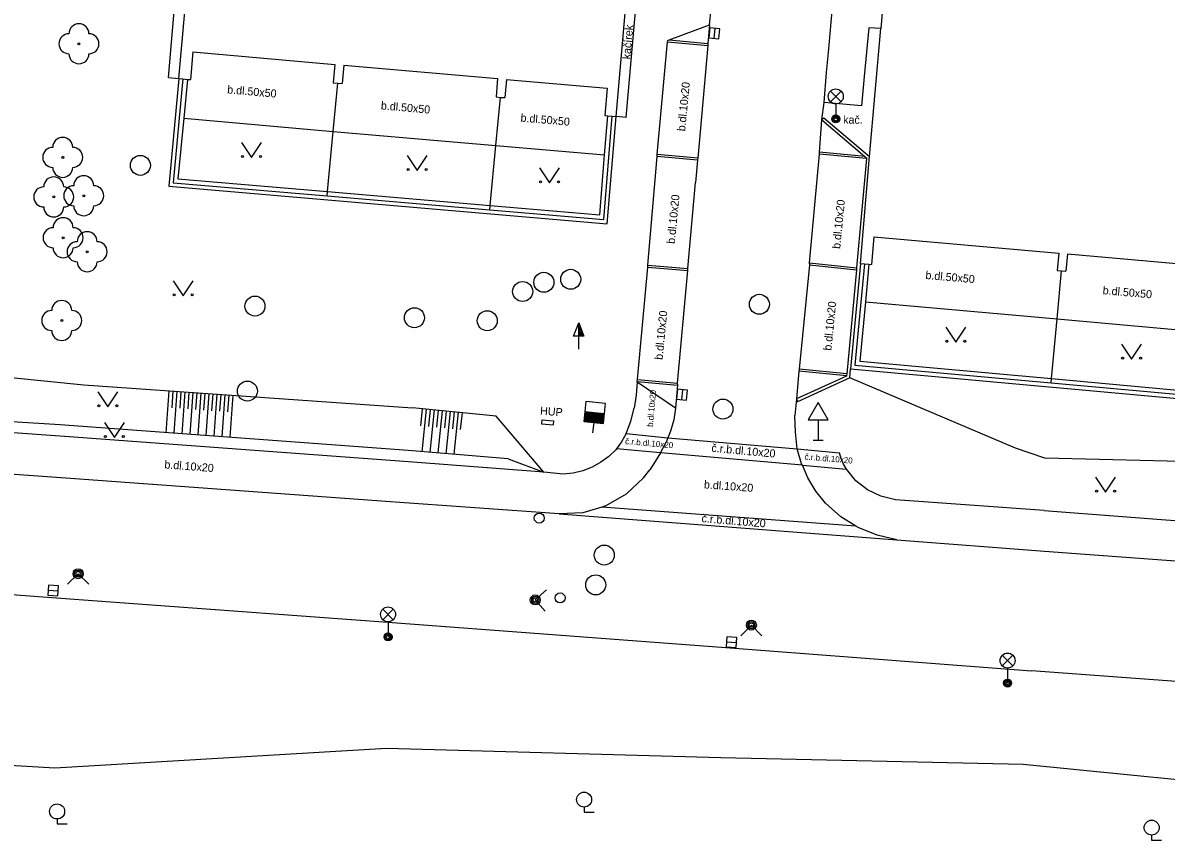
# Model space of a CAD drawing. Extents: x -598233 to -596890, y -1157848 to -1156431.
# Drawn here: x -598000.2 to -597943.1, y -1156974 to -1156933.2 of the extents above; entities that cross this region are included whole.
import ezdxf

# ---------------------------------------------------------------- set-up
doc = ezdxf.new("R2010")
doc.units = 0
for name, color, linetype in [('Level 10', 7, 'Continuous'), ('Level 11', 7, 'Continuous'), ('Level 14', 7, 'Continuous'), ('Level 15', 7, 'Continuous'), ('Level 22', 7, 'Continuous'), ('Level 23', 7, 'Continuous'), ('Level 24', 7, 'Continuous'), ('Level 25', 7, 'Continuous'), ('Level 27', 7, 'Continuous'), ('Level 28', 7, 'Continuous'), ('Level 31', 7, 'Continuous'), ('Level 33', 7, 'Continuous'), ('Level 34', 7, 'Continuous'), ('Level 36', 7, 'Continuous'), ('Level 40', 7, 'Continuous'), ('Level 41', 7, 'Continuous'), ('Level 5', 7, 'Continuous'), ('Level 6', 7, 'Continuous'), ('Level 7', 7, 'Continuous')]:
    doc.layers.add(name, color=color, linetype=linetype)

msp = doc.modelspace()

# ---------------------------------------------------------------- linework, layer by layer
at = {"layer": 'Level 10'}
for points in [[(-597959.97, -1156934.63), (-597959.61, -1156930.66)], [(-597965.91, -1156933.26), (-597965.9, -1156933.11), (-597965.75, -1156931.58)], [(-597968, -1156934.04), (-597967.92, -1156934.01), (-597965.91, -1156933.26)], [(-597968.52, -1156939.79), (-597968.52, -1156939.74), (-597968.01, -1156934.1), (-597968, -1156934.04)], [(-597960.06, -1156935.63), (-597959.97, -1156934.63)], [(-597960.18, -1156937.14), (-597960.06, -1156935.63)], [(-597960.29, -1156938.01), (-597960.18, -1156937.14)], [(-597969, -1156945.32), (-597969, -1156945.27), (-597968.52, -1156939.84), (-597968.52, -1156939.79)], [(-597969.52, -1156951.12), (-597969.52, -1156951.09), (-597969.51, -1156950.99), (-597969, -1156945.37), (-597969, -1156945.32)], [(-597967.61, -1156952.42), (-597969.52, -1156951.12)], [(-597961.57, -1156951.96), (-597961.64, -1156952.79)], [(-597967.61, -1156952.42), (-597967.7, -1156953.01), (-597967.86, -1156953.58), (-597967.99, -1156953.9), (-597968.08, -1156954.13)], [(-597961.53, -1156954.46), (-597961.62, -1156953.63), (-597961.64, -1156952.79)], [(-597968.36, -1156954.66), (-597968.08, -1156954.13)], [(-597998.08, -1156955.92), (-598012.08, -1156954.93)], [(-597968.36, -1156954.66), (-597968.62, -1156955.09), (-597968.9, -1156955.5)], [(-597960.11, -1156957.18), (-597960.59, -1156956.57), (-597961, -1156955.91), (-597961.27, -1156955.28), (-597961.31, -1156955.2), (-597961.53, -1156954.46)], [(-597969.21, -1156955.9), (-597968.9, -1156955.5)], [(-597981.86, -1156957.11), (-597998.08, -1156955.92)], [(-597969.21, -1156955.9), (-597970.07, -1156956.72), (-597971.1, -1156957.31), (-597971.29, -1156957.37), (-597972.24, -1156957.65), (-597973.43, -1156957.71)], [(-597973.43, -1156957.71), (-597981.86, -1156957.11)], [(-597956.54, -1156959), (-597957.53, -1156958.78), (-597958.48, -1156958.39), (-597958.59, -1156958.32), (-597959.34, -1156957.85), (-597960.11, -1156957.18)], [(-597956.54, -1156959), (-597949.16, -1156959.57)], [(-597949.16, -1156959.57), (-597941.04, -1156960.18)], [(-598012.63, -1156960.86), (-597998.33, -1156961.93)], [(-597998.33, -1156961.93), (-597981.99, -1156963.12)], [(-597981.99, -1156963.12), (-597965.09, -1156964.39)], [(-597965.09, -1156964.39), (-597949.82, -1156965.55)], [(-597936.25, -1156966.56), (-597949.82, -1156965.55)]]:
    msp.add_lwpolyline(points, dxfattribs=at)
at = {"layer": 'Level 11'}
for points in [[(-597992.96, -1156935.89), (-597991.95, -1156924.19)], [(-597970.07, -1156937.88), (-597969.37, -1156929.9)], [(-597965.91, -1156933.26), (-597965.99, -1156934.18), (-597966, -1156934.28), (-597966.5, -1156939.92), (-597966.51, -1156940.02), (-597966.61, -1156941.14)], [(-597957.94, -1156933.41), (-597958.18, -1156935.83)], [(-597957.35, -1156933.44), (-597957.94, -1156933.41)], [(-597968.01, -1156934.1), (-597966, -1156934.28)], [(-597967.92, -1156934.01), (-597965.99, -1156934.18)], [(-597992.96, -1156935.89), (-597992.43, -1156935.94)], [(-597992.43, -1156935.94), (-597992.94, -1156941.33)], [(-597958.18, -1156935.83), (-597958.31, -1156937.31)], [(-597958.31, -1156937.31), (-597960.18, -1156937.14)], [(-597971.02, -1156943.21), (-597970.58, -1156937.84)], [(-597970.07, -1156937.88), (-597970.58, -1156937.84)], [(-597992.19, -1156937.92), (-597984.72, -1156938.58)], [(-597960.42, -1156939.67), (-597960.42, -1156939.62), (-597960.29, -1156938.01)], [(-597960.29, -1156938.01), (-597958.14, -1156939.83), (-597958.06, -1156939.9)], [(-597984.72, -1156938.58), (-597976.59, -1156939.29)], [(-597976.59, -1156939.29), (-597971.16, -1156939.76)], [(-597966.5, -1156939.92), (-597968.52, -1156939.74)], [(-597966.51, -1156940.02), (-597968.52, -1156939.84)], [(-597960.92, -1156945.2), (-597960.92, -1156945.15), (-597960.42, -1156939.72), (-597960.42, -1156939.67)], [(-597958.14, -1156939.83), (-597960.42, -1156939.62)], [(-597958.06, -1156939.94), (-597960.42, -1156939.72)], [(-597958.06, -1156939.9), (-597958.06, -1156939.94), (-597958.56, -1156945.41), (-597958.57, -1156945.51), (-597959.05, -1156950.7), (-597959.06, -1156950.8), (-597959.06, -1156950.82)], [(-597967, -1156945.49), (-597967, -1156945.44), (-597966.61, -1156941.14)], [(-597992.94, -1156941.33), (-597971.02, -1156943.21)], [(-597969, -1156945.27), (-597967, -1156945.44)], [(-597960.92, -1156945.2), (-597960.92, -1156945.25), (-597961.43, -1156950.48), (-597961.44, -1156950.58), (-597961.57, -1156951.96)], [(-597960.92, -1156945.15), (-597958.56, -1156945.41)], [(-597960.92, -1156945.25), (-597958.57, -1156945.51)], [(-597958.37, -1156945.19), (-597958.86, -1156950.45)], [(-597969, -1156945.37), (-597967, -1156945.54)], [(-597967.51, -1156951.22), (-597967.51, -1156951.17), (-597967, -1156945.54), (-597967, -1156945.49)], [(-597958.12, -1156947.11), (-597948.53, -1156947.96)], [(-597948.53, -1156947.96), (-597940.78, -1156948.65)], [(-597958.86, -1156950.45), (-597911.46, -1156954.76)], [(-597969.51, -1156950.99), (-597967.51, -1156951.17)], [(-597959.06, -1156950.82), (-597961.57, -1156951.96)], [(-597959.06, -1156950.8), (-597961.44, -1156950.58)], [(-597959.05, -1156950.7), (-597961.43, -1156950.48)], [(-597969.52, -1156951.12), (-597969.57, -1156951.78), (-597969.68, -1156952.43)], [(-597969.52, -1156951.09), (-597967.51, -1156951.27)], [(-597967.51, -1156951.22), (-597967.51, -1156951.27), (-597967.61, -1156952.42)], [(-597969.85, -1156953.07), (-597969.68, -1156952.43)], [(-597997.91, -1156953.86), (-598011.87, -1156952.85)], [(-597970.08, -1156953.69), (-597969.85, -1156953.07)], [(-597980.96, -1156955.11), (-597997.91, -1156953.86)], [(-597970.08, -1156953.69), (-597970.31, -1156954.11), (-597970.56, -1156954.45), (-597970.6, -1156954.5), (-597970.95, -1156954.84), (-597971.34, -1156955.12)], [(-597970.08, -1156953.69), (-597967.99, -1156953.9)], [(-597968.36, -1156954.66), (-597970.56, -1156954.45)], [(-597967.99, -1156953.9), (-597961.53, -1156954.46)], [(-597961.27, -1156955.28), (-597968.36, -1156954.66)], [(-597961.53, -1156954.46), (-597960.29, -1156954.57)], [(-597960.29, -1156954.57), (-597959.41, -1156954.65)], [(-597959.07, -1156955.48), (-597959.21, -1156955.22), (-597959.33, -1156954.94), (-597959.41, -1156954.65)], [(-597974.2, -1156955.63), (-597980.96, -1156955.11)], [(-597971.34, -1156955.12), (-597971.77, -1156955.37), (-597972.24, -1156955.55), (-597972.72, -1156955.67), (-597973.22, -1156955.72)], [(-597961.27, -1156955.28), (-597959.07, -1156955.48)], [(-597958.01, -1156956.5), (-597958.59, -1156956.05), (-597959.07, -1156955.48)], [(-597973.22, -1156955.72), (-597974.2, -1156955.63)], [(-597949.19, -1156957.54), (-597956.62, -1156957.01), (-597957.34, -1156956.83), (-597958.01, -1156956.5)], [(-597973.43, -1156957.71), (-597956.54, -1156959)], [(-597958.59, -1156958.32), (-597971.29, -1156957.37)], [(-597949.19, -1156957.54), (-597940.92, -1156958.17)]]:
    msp.add_lwpolyline(points, dxfattribs=at)
at = {"layer": 'Level 14'}
for points in [[(-598011.56, -1156949.81), (-597997.18, -1156951.25)], [(-597950.61, -1156954.42), (-597958.9, -1156950.91)], [(-597997.18, -1156951.25), (-597980.76, -1156952.4)], [(-597998.36, -1156953.26), (-598011.81, -1156952.42)], [(-597976.58, -1156952.82), (-597980.76, -1156952.4)], [(-597980.98, -1156954.54), (-597998.36, -1156953.26)], [(-597974.2, -1156955.63), (-597976.58, -1156952.82)], [(-597949.15, -1156954.92), (-597950.61, -1156954.42)], [(-597975.97, -1156954.95), (-597980.98, -1156954.54)], [(-597975.97, -1156954.95), (-597974.2, -1156955.63)], [(-597941, -1156955.13), (-597949.15, -1156954.92)]]:
    msp.add_lwpolyline(points, dxfattribs=at)
at = {"layer": 'Level 15'}
for points in [[(-597992.93, -1156951.55), (-597993.08, -1156953.65)], [(-597992.73, -1156951.56), (-597992.79, -1156952.4)], [(-597992.53, -1156951.58), (-597992.68, -1156953.68)], [(-597992.33, -1156951.59), (-597992.39, -1156952.43)], [(-597992.13, -1156951.6), (-597992.28, -1156953.71)], [(-597991.94, -1156951.62), (-597991.99, -1156952.46)], [(-597991.74, -1156951.63), (-597991.88, -1156953.74)], [(-597991.54, -1156951.65), (-597991.6, -1156952.49)], [(-597991.34, -1156951.66), (-597991.48, -1156953.77)], [(-597991.14, -1156951.67), (-597991.2, -1156952.52)], [(-597990.94, -1156951.69), (-597991.09, -1156953.8)], [(-597990.74, -1156951.7), (-597990.8, -1156952.55)], [(-597990.54, -1156951.72), (-597990.69, -1156953.83)], [(-597990.34, -1156951.73), (-597990.4, -1156952.57)], [(-597990.14, -1156951.74), (-597990.29, -1156953.86)], [(-597989.94, -1156951.76), (-597990, -1156952.6)], [(-597989.74, -1156951.77), (-597989.89, -1156953.88)], [(-597980.27, -1156952.45), (-597980.36, -1156953.3)], [(-597980.07, -1156952.47), (-597980.29, -1156954.6)], [(-597979.87, -1156952.49), (-597979.96, -1156953.34)], [(-597979.68, -1156952.51), (-597979.89, -1156954.63)], [(-597979.48, -1156952.53), (-597979.56, -1156953.38)], [(-597979.28, -1156952.55), (-597979.49, -1156954.66)], [(-597979.08, -1156952.57), (-597979.16, -1156953.41)], [(-597978.88, -1156952.59), (-597979.09, -1156954.7)], [(-597978.68, -1156952.61), (-597978.76, -1156953.45)], [(-597978.48, -1156952.63), (-597978.69, -1156954.73)], [(-597978.28, -1156952.65), (-597978.37, -1156953.49)]]:
    msp.add_lwpolyline(points, dxfattribs=at)
at = {"layer": 'Level 22'}
for centre in [(-597997.43, -1156934.2), (-597998.24, -1156939.88), (-597998.69, -1156941.86), (-597997.19, -1156941.8), (-597998.22, -1156943.9), (-597997.02, -1156944.6), (-597998.29, -1156948.04)]:
    msp.add_circle(centre, 0.05, dxfattribs=at)
for centre, start, end in [((-597997.43, -1156933.7), 0, 180), ((-597997.93, -1156934.2), 90, 270), ((-597996.93, -1156934.2), 270, 90), ((-597997.43, -1156934.7), 180, 0), ((-597998.24, -1156939.38), 0, 180), ((-597998.74, -1156939.88), 90, 270), ((-597997.74, -1156939.88), 270, 90), ((-597998.24, -1156940.38), 180, 0), ((-597998.69, -1156941.36), 0, 180), ((-597997.69, -1156941.8), 90, 270), ((-597997.19, -1156941.3), 0, 180), ((-597996.69, -1156941.8), 270, 90), ((-597999.19, -1156941.86), 90, 270), ((-597998.19, -1156941.86), 270, 90), ((-597998.69, -1156942.36), 180, 0), ((-597997.19, -1156942.3), 180, 0), ((-597998.22, -1156943.4), 0, 180), ((-597998.72, -1156943.9), 90, 270), ((-597997.72, -1156943.9), 270, 90), ((-597997.02, -1156944.1), 0, 180), ((-597997.52, -1156944.6), 90, 270), ((-597996.52, -1156944.6), 270, 90), ((-597998.22, -1156944.4), 180, 0), ((-597997.02, -1156945.1), 180, 0), ((-597998.79, -1156948.04), 90, 270), ((-597998.29, -1156947.54), 0, 180), ((-597997.79, -1156948.04), 270, 90), ((-597998.29, -1156948.54), 180, 0)]:
    msp.add_arc(centre, 0.5, start, end, dxfattribs=at)
at = {"layer": 'Level 23'}
for points in [[(-597998.63, -1156970.42), (-598009.84, -1156969.76)], [(-597982.06, -1156969.45), (-597998.63, -1156970.42)], [(-597965.35, -1156969.91), (-597982.06, -1156969.45)], [(-597950.23, -1156970.24), (-597965.35, -1156969.91)], [(-597937.15, -1156971.54), (-597950.23, -1156970.24)]]:
    msp.add_lwpolyline(points, dxfattribs=at)
at = {"layer": 'Level 24'}
for points in [[(-597974.3, -1156953.01), (-597974.31, -1156953.21)], [(-597974.31, -1156953.21), (-597973.72, -1156953.25)], [(-597974.3, -1156953.01), (-597973.71, -1156953.05)], [(-597973.71, -1156953.05), (-597973.72, -1156953.25)]]:
    msp.add_lwpolyline(points, dxfattribs=at)
at = {"layer": 'Level 25'}
for p, q in [((-597972.702, -1156948.828), (-597972.45, -1156948.154)), ((-597972.45, -1156948.828), (-597972.702, -1156948.828)), ((-597972.45, -1156949.48), (-597972.45, -1156948.83))]:
    msp.add_line(p, q, dxfattribs=at)
for points in [[(-597972.2, -1156948.83), (-597972.45, -1156948.83), (-597972.45, -1156948.154), (-597972.45, -1156948.154)], [(-597972.257, -1156948.79), (-597972.41, -1156948.79), (-597972.41, -1156948.377)], [(-597972.315, -1156948.75), (-597972.37, -1156948.75), (-597972.37, -1156948.601)]]:
    msp.add_lwpolyline(points, close=True, dxfattribs=at)
at = {"layer": 'Level 27'}
for p, q in [((-597965.6472, -1156933.431), (-597965.6928, -1156933.929)), ((-597967.2672, -1156951.501), (-597967.3128, -1156951.999)), ((-597998.9693, -1156961.5216), (-597998.4707, -1156961.5584)), ((-597965.0593, -1156964.1016), (-597964.5607, -1156964.1384))]:
    msp.add_line(p, q, dxfattribs=at)
for points in [[(-597965.8962, -1156933.4083), (-597965.9417, -1156933.9062), (-597965.4438, -1156933.9517), (-597965.3983, -1156933.4538)], [(-597967.5162, -1156951.4783), (-597967.5617, -1156951.9762), (-597967.0638, -1156952.0217), (-597967.0183, -1156951.5238)], [(-597998.9878, -1156961.7709), (-597998.4891, -1156961.8078), (-597998.4522, -1156961.3091), (-597998.9509, -1156961.2722)], [(-597965.0778, -1156964.3509), (-597964.5791, -1156964.3878), (-597964.5422, -1156963.8891), (-597965.0409, -1156963.8522)]]:
    msp.add_lwpolyline(points, close=True, dxfattribs=at)
for centre in [(-597994.36, -1156940.28), (-597974.19, -1156946.13), (-597972.85, -1156945.98), (-597975.25, -1156946.59), (-597988.63, -1156947.32), (-597963.42, -1156947.23), (-597980.66, -1156947.9), (-597977.02, -1156948.05), (-597989.01, -1156951.57), (-597965.24, -1156952.47), (-597971.17, -1156959.77), (-597971.6, -1156961.26)]:
    msp.add_circle(centre, 0.5, dxfattribs=at)
at = {"layer": 'Level 28'}
for p, q in [((-597972.1626, -1156952.7386), (-597971.1677, -1156952.8398)), ((-597972.1576, -1156952.6889), (-597971.1627, -1156952.7901)), ((-597972.1525, -1156952.6392), (-597971.1576, -1156952.7403)), ((-597972.1474, -1156952.5894), (-597971.1526, -1156952.6906)), ((-597972.193, -1156953.0371), (-597971.1981, -1156953.1383)), ((-597972.1879, -1156952.9874), (-597971.193, -1156953.0885)), ((-597972.1828, -1156952.9376), (-597971.188, -1156953.0388)), ((-597972.1778, -1156952.8879), (-597971.1829, -1156952.989)), ((-597972.1727, -1156952.8381), (-597971.1779, -1156952.9393)), ((-597972.1677, -1156952.7884), (-597971.1728, -1156952.8896)), ((-597971.7006, -1156953.1374), (-597971.7542, -1156953.6647))]:
    msp.add_line(p, q, dxfattribs=at)
msp.add_lwpolyline([(-597972.198, -1156953.0868), (-597971.2032, -1156953.188), (-597971.102, -1156952.1932), (-597972.0968, -1156952.092)], close=True, dxfattribs=at)
msp.add_circle((-597973.38, -1156961.91), 0.25, dxfattribs=at)
at = {"layer": 'Level 31'}
for points in [[(-597998, -1156961.23), (-597997.47, -1156960.7), (-597996.94, -1156961.23)], [(-597974.1215, -1156962.5697), (-597974.62, -1156962.01), (-597974.0603, -1156961.5115)], [(-597964.35, -1156963.8), (-597963.82, -1156963.27), (-597963.29, -1156963.8)]]:
    msp.add_lwpolyline(points, dxfattribs=at)
for centre, radius in [((-597974.42, -1156957.92), 0.25), ((-597997.47, -1156960.7), 0.25), ((-597997.47, -1156960.7), 0.18), ((-597997.47, -1156960.7), 0.11), ((-597974.62, -1156962.01), 0.25), ((-597974.62, -1156962.01), 0.18), ((-597974.62, -1156962.01), 0.11), ((-597963.82, -1156963.27), 0.25), ((-597963.82, -1156963.27), 0.18), ((-597963.82, -1156963.27), 0.11)]:
    msp.add_circle(centre, radius, dxfattribs=at)
at = {"layer": 'Level 33'}
for p, q in [((-597959.865, -1156937.1), (-597959.335, -1156936.57)), ((-597959.865, -1156936.57), (-597959.335, -1156937.1)), ((-597959.6, -1156937.21), (-597959.6, -1156937.96)), ((-597982.245, -1156963), (-597981.715, -1156962.47)), ((-597982.245, -1156962.47), (-597981.715, -1156963)), ((-597981.98, -1156963.11), (-597981.98, -1156963.86)), ((-597951.275, -1156965.31), (-597950.745, -1156964.78)), ((-597951.275, -1156964.78), (-597950.745, -1156965.31)), ((-597951.01, -1156965.42), (-597951.01, -1156966.17))]:
    msp.add_line(p, q, dxfattribs=at)
for centre, radius in [((-597959.6, -1156936.835), 0.375), ((-597959.6, -1156937.96), 0.2), ((-597959.6, -1156937.96), 0.1445), ((-597959.6, -1156937.96), 0.0876), ((-597981.98, -1156962.735), 0.375), ((-597981.98, -1156963.86), 0.2), ((-597981.98, -1156963.86), 0.1445), ((-597981.98, -1156963.86), 0.0876), ((-597951.01, -1156965.045), 0.375), ((-597951.01, -1156966.17), 0.2), ((-597951.01, -1156966.17), 0.1445), ((-597951.01, -1156966.17), 0.0876)]:
    msp.add_circle(centre, radius, dxfattribs=at)
at = {"layer": 'Level 34'}
for p, q in [((-597960.48, -1156953.012), (-597960.48, -1156954.03)), ((-597960.73, -1156954.03), (-597960.23, -1156954.03))]:
    msp.add_line(p, q, dxfattribs=at)
msp.add_lwpolyline([(-597960.98, -1156953.012), (-597959.98, -1156953.012), (-597960.48, -1156952.146)], close=True, dxfattribs=at)
at = {"layer": 'Level 36'}
for points in [[(-597989.3, -1156939.14), (-597988.8, -1156939.89), (-597988.3, -1156939.14)], [(-597981.02, -1156939.79), (-597980.52, -1156940.54), (-597980.02, -1156939.79)], [(-597974.41, -1156940.4), (-597973.91, -1156941.15), (-597973.41, -1156940.4)], [(-597992.72, -1156946.05), (-597992.22, -1156946.8), (-597991.72, -1156946.05)], [(-597954.1, -1156948.38), (-597953.6, -1156949.13), (-597953.1, -1156948.38)], [(-597945.31, -1156949.22), (-597944.81, -1156949.97), (-597944.31, -1156949.22)], [(-597996.48, -1156951.6), (-597995.98, -1156952.35), (-597995.48, -1156951.6)], [(-597996.16, -1156953.14), (-597995.66, -1156953.89), (-597995.16, -1156953.14)], [(-597946.61, -1156955.87), (-597946.11, -1156956.62), (-597945.61, -1156955.87)], [(-597972.18, -1156972.375), (-597972.18, -1156972.625), (-597971.68, -1156972.625)], [(-597998.52, -1156972.965), (-597998.52, -1156973.215), (-597998.02, -1156973.215)], [(-597943.81, -1156973.775), (-597943.81, -1156974.025), (-597943.31, -1156974.025)]]:
    msp.add_lwpolyline(points, dxfattribs=at)
for centre, radius in [((-597989.2502, -1156939.8398), 0.05), ((-597988.3508, -1156939.8398), 0.05), ((-597980.9702, -1156940.4898), 0.05), ((-597980.0708, -1156940.4898), 0.05), ((-597974.3602, -1156941.0998), 0.05), ((-597973.4608, -1156941.0998), 0.05), ((-597992.6702, -1156946.7498), 0.05), ((-597991.7708, -1156946.7498), 0.05), ((-597954.0502, -1156949.0798), 0.05), ((-597953.1508, -1156949.0798), 0.05), ((-597945.2602, -1156949.9198), 0.05), ((-597944.3608, -1156949.9198), 0.05), ((-597996.4302, -1156952.2998), 0.05), ((-597995.5308, -1156952.2998), 0.05), ((-597996.1102, -1156953.8398), 0.05), ((-597995.2108, -1156953.8398), 0.05), ((-597946.5602, -1156956.5698), 0.05), ((-597945.6608, -1156956.5698), 0.05), ((-597972.1798, -1156972.0001), 0.375), ((-597998.5198, -1156972.5901), 0.375), ((-597943.8098, -1156973.4001), 0.375)]:
    msp.add_circle(centre, radius, dxfattribs=at)
at = {"layer": 'Level 5'}
for points in [[(-597992.43, -1156935.94), (-597991.34, -1156923.71)], [(-597970.58, -1156937.84), (-597969.84, -1156929.39), (-597969.72, -1156927.97)], [(-597956.99, -1156929.23), (-597957.35, -1156933.44)], [(-597958.37, -1156945.19), (-597957.91, -1156939.83), (-597957.35, -1156933.44)], [(-597991.74, -1156934.61), (-597991.86, -1156935.99)], [(-597991.74, -1156934.61), (-597984.64, -1156935.23)], [(-597984.64, -1156935.23), (-597984.72, -1156936.15)], [(-597984.19, -1156935.27), (-597984.27, -1156936.19)], [(-597984.19, -1156935.27), (-597976.5, -1156935.94)], [(-597992.43, -1156935.94), (-597992.23, -1156935.96), (-597992.01, -1156935.98), (-597991.86, -1156935.99)], [(-597984.72, -1156936.15), (-597984.49, -1156936.17), (-597984.27, -1156936.19)], [(-597976.5, -1156935.94), (-597976.58, -1156936.86)], [(-597976.06, -1156935.98), (-597976.14, -1156936.89)], [(-597976.06, -1156935.98), (-597971.03, -1156936.42)], [(-597971.03, -1156936.42), (-597971.15, -1156937.79)], [(-597976.58, -1156936.86), (-597976.36, -1156936.88), (-597976.14, -1156936.89)], [(-597971.15, -1156937.79), (-597971, -1156937.8), (-597970.78, -1156937.82), (-597970.58, -1156937.84)], [(-597957.7, -1156943.85), (-597957.82, -1156945.24)], [(-597957.7, -1156943.85), (-597948.45, -1156944.67)], [(-597948.45, -1156944.67), (-597948.53, -1156945.54)], [(-597948.02, -1156944.71), (-597948.1, -1156945.58)], [(-597948.02, -1156944.71), (-597940.69, -1156945.36)], [(-597958.37, -1156945.19), (-597958.17, -1156945.21), (-597957.95, -1156945.23), (-597957.82, -1156945.24)], [(-597948.53, -1156945.54), (-597948.31, -1156945.56), (-597948.1, -1156945.58)]]:
    msp.add_lwpolyline(points, dxfattribs=at)
at = {"layer": 'Level 6'}
msp.add_lwpolyline([(-597956.99, -1156929.23), (-597957.35, -1156933.44)], dxfattribs=at)
at = {"layer": 'Level 7'}
for points in [[(-597992.23, -1156935.96), (-597992.72, -1156941.15)], [(-597992.01, -1156935.98), (-597992.19, -1156937.92), (-597992.48, -1156940.95)], [(-597984.72, -1156938.58), (-597984.49, -1156936.17)], [(-597976.59, -1156939.29), (-597976.36, -1156936.88)], [(-597971.4, -1156942.76), (-597971.16, -1156939.76), (-597971, -1156937.8)], [(-597971.2, -1156942.99), (-597970.78, -1156937.82)], [(-597960.29, -1156938.01), (-597960.19, -1156937.9)], [(-597960.19, -1156937.9), (-597957.91, -1156939.83)], [(-597985, -1156941.59), (-597984.72, -1156938.58)], [(-597976.89, -1156942.5), (-597976.87, -1156942.29), (-597976.59, -1156939.29)], [(-597992.72, -1156941.15), (-597985.02, -1156941.81), (-597976.89, -1156942.5), (-597971.2, -1156942.99)], [(-597992.48, -1156940.95), (-597985, -1156941.59)], [(-597985.02, -1156941.81), (-597985, -1156941.59)], [(-597985, -1156941.59), (-597976.87, -1156942.29)], [(-597976.87, -1156942.29), (-597971.4, -1156942.76)], [(-597958.17, -1156945.21), (-597958.64, -1156950.27)], [(-597957.95, -1156945.23), (-597958.12, -1156947.11), (-597958.4, -1156950.07)], [(-597948.53, -1156947.96), (-597948.31, -1156945.56)], [(-597948.81, -1156950.94), (-597948.53, -1156947.96)], [(-597958.9, -1156950.91), (-597958.86, -1156950.45)], [(-597958.64, -1156950.27), (-597948.83, -1156951.16), (-597941.09, -1156951.86), (-597930.95, -1156952.78), (-597922.99, -1156953.51), (-597911.64, -1156954.54)], [(-597958.4, -1156950.07), (-597948.81, -1156950.94)], [(-597958.9, -1156950.91), (-597961.51, -1156952.1)], [(-597948.83, -1156951.16), (-597948.81, -1156950.94)], [(-597948.81, -1156950.94), (-597941.07, -1156951.65)], [(-597961.57, -1156951.96), (-597961.51, -1156952.1)]]:
    msp.add_lwpolyline(points, dxfattribs=at)

# ---------------------------------------------------------------- texts
at = {"layer": 'Level 40'}
for s, height, rotation, p in [('kačírek', 0.4, 85.06615, (-597969.87, -1156934.99)), ('b.dl.10x20', 0.4, 84.36317, (-597967.13, -1156938.59)), ('b.dl.50x50', 0.4, 354.98784, (-597990.03, -1156936.68)), ('b.dl.50x50', 0.4, 354.98784, (-597982.35, -1156937.48)), ('b.dl.50x50', 0.4, 354.98784, (-597975.37, -1156938.09)), ('b.dl.10x20', 0.4, 84.36317, (-597967.65, -1156944.22)), ('b.dl.10x20', 0.4, 84.36317, (-597959.38, -1156944.47)), ('b.dl.50x50', 0.4, 354.98784, (-597955.13, -1156945.96)), ('b.dl.50x50', 0.4, 354.98784, (-597946.27, -1156946.72)), ('b.dl.10x20', 0.4, 84.36317, (-597968.26, -1156950.02)), ('b.dl.10x20', 0.4, 84.36317, (-597959.82, -1156949.56)), ('b.dl.10x20', 0.3, 85, (-597968.74, -1156953.37)), ('č.r.b.dl.10x20', 0.3, 355, (-597970.14, -1156954.22)), ('č.r.b.dl.10x20', 0.4, 354.6809, (-597965.83, -1156954.6)), ('b.dl.10x20', 0.4, 355.60129, (-597993.17, -1156955.43)), ('č.r.b.dl.10x20', 0.3, 355, (-597961.17, -1156954.99)), ('b.dl.10x20', 0.4, 355.77458, (-597966.2, -1156956.43)), ('č.r.b.dl.10x20', 0.39999, 355.20478, (-597966.32, -1156958.12))]:
    msp.add_text(s, height=height, rotation=rotation, dxfattribs=at).set_placement(p)
msp.add_text('kač.', height=0.4, dxfattribs=at).set_placement((-597959.23, -1156938.2))
at = {"layer": 'Level 41'}
msp.add_text('HUP', height=0.4, rotation=356, dxfattribs=at).set_placement((-597974.39, -1156952.75))

doc.saveas('drawing.dxf')
